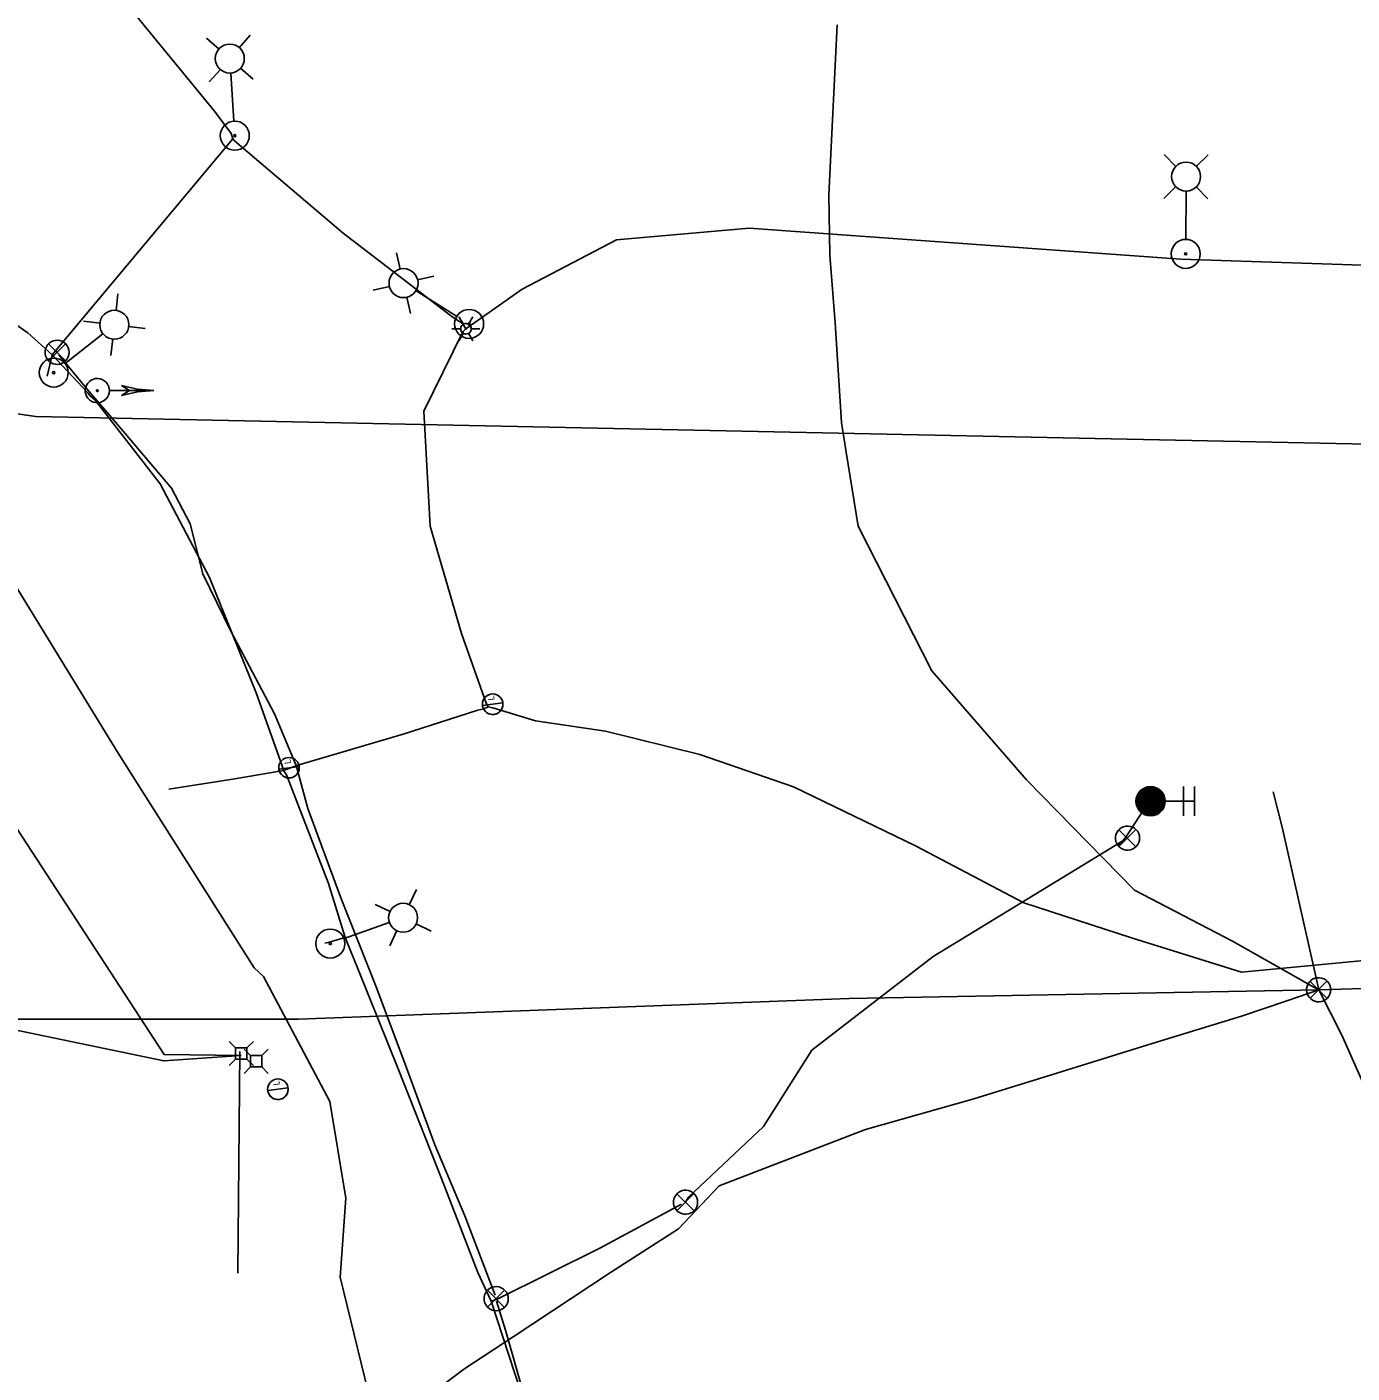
# Model space of a CAD drawing. Extents: x 596028 to 606371, y 330010 to 403088.
# Drawn here: x 603565 to 603926.9, y 349573.3 to 349941 of the extents above; entities that cross this region are included whole.
import ezdxf

# ---------------------------------------------------------------- set-up
doc = ezdxf.new("R2010")
doc.units = 0
for name, color, linetype in [('E_FTMS', 7, 'Continuous'), ('E_FTMS_Conduit', 7, 'Continuous'), ('E_LTG', 7, 'Continuous'), ('E_LTG_CID', 7, 'Continuous'), ('E_UTL_E', 7, 'Continuous'), ('E_UTL_E_UG', 7, 'Continuous'), ('E_UTL_FO_UG', 7, 'Continuous'), ('E_UTL_FO_UG_QWEST', 7, 'Continuous'), ('E_UTL_T', 7, 'Continuous'), ('E_UTL_T_UG', 7, 'Continuous')]:
    doc.layers.add(name, color=color, linetype=linetype)

# ---------------------------------------------------------------- blocks, each defined once
blk = doc.blocks.new('_U272')
at = {"layer": 'E_LTG'}
blk.add_lwpolyline([(0.001, -0.171), (0.001, 0.172)], dxfattribs=at)
blk.add_circle((0.001, 0), 0.171, dxfattribs=at)
blk.add_arc((0.001, 0), 0.171, 90, 270, dxfattribs=at)
blk.add_text('L', height=0.108, dxfattribs=at).set_placement((0.066, -0.042))

msp = doc.modelspace()

# ---------------------------------------------------------------- linework, layer by layer
at = {"layer": 'E_FTMS'}
for p, q in [((603871.75, 349733.5), (603867.86, 349729.6)), ((603872.09, 349733.5), (603867.86, 349729.26)), ((603871.4, 349733.48), (603867.87, 349729.96)), ((603872.4, 349733.46), (603867.89, 349728.96)), ((603872.69, 349733.41), (603867.93, 349728.66)), ((603870.99, 349733.41), (603867.95, 349730.37)), ((603872.96, 349733.35), (603868.01, 349728.4)), ((603870.51, 349733.27), (603868.08, 349730.84)), ((603873.21, 349733.26), (603868.09, 349728.14)), ((603873.46, 349733.17), (603868.19, 349727.9)), ((603873.68, 349733.05), (603868.31, 349727.67)), ((603869.88, 349732.98), (603868.36, 349731.46)), ((603873.9, 349732.93), (603868.42, 349727.45)), ((603869.78, 349732.93), (603875.26, 349727.45)), ((603870, 349733.05), (603875.38, 349727.67)), ((603870.22, 349733.17), (603875.49, 349727.9)), ((603870.47, 349733.26), (603875.59, 349728.14)), ((603870.72, 349733.35), (603875.67, 349728.4)), ((603871, 349733.41), (603875.75, 349728.66)), ((603871.29, 349733.46), (603875.79, 349728.96)), ((603871.59, 349733.5), (603875.83, 349729.26)), ((603871.93, 349733.5), (603875.83, 349729.6)), ((603872.29, 349733.48), (603875.81, 349729.96)), ((603872.7, 349733.41), (603875.73, 349730.37)), ((603873.18, 349733.27), (603875.6, 349730.84)), ((603873.8, 349732.98), (603875.32, 349731.47)), ((603880.84, 349725.51), (603880.84, 349733.51)), ((603883.84, 349725.51), (603883.84, 349733.51)), ((603867.85, 349729.43), (603871.76, 349725.52)), ((603867.86, 349729.76), (603872.09, 349725.53)), ((603867.89, 349730.08), (603872.4, 349725.56)), ((603867.95, 349730.35), (603872.69, 349725.61)), ((603868.01, 349730.63), (603872.96, 349725.68)), ((603868.1, 349730.88), (603873.22, 349725.76)), ((603868.19, 349731.12), (603873.45, 349725.87)), ((603868.3, 349731.36), (603873.69, 349725.97)), ((603868.43, 349731.57), (603873.9, 349726.1)), ((603874.11, 349732.8), (603868.56, 349727.25)), ((603868.56, 349731.78), (603874.1, 349726.23)), ((603874.3, 349732.65), (603868.7, 349727.05)), ((603868.7, 349731.98), (603874.31, 349726.37)), ((603874.49, 349732.5), (603868.85, 349726.86)), ((603868.86, 349732.16), (603874.49, 349726.53)), ((603874.67, 349732.34), (603869.02, 349726.69)), ((603869.02, 349732.34), (603874.66, 349726.69)), ((603869.2, 349732.5), (603874.83, 349726.86)), ((603874.82, 349732.16), (603869.2, 349726.53)), ((603869.38, 349732.65), (603874.98, 349727.05)), ((603874.98, 349731.98), (603869.38, 349726.37)), ((603869.57, 349732.8), (603875.12, 349727.25)), ((603875.13, 349731.78), (603869.58, 349726.23)), ((603875.26, 349731.57), (603869.78, 349726.09)), ((603875.39, 349731.36), (603870, 349725.97)), ((603875.49, 349731.12), (603870.23, 349725.87)), ((603875.59, 349730.88), (603870.47, 349725.76)), ((603875.68, 349730.63), (603870.73, 349725.68)), ((603875.74, 349730.35), (603871, 349725.61)), ((603875.8, 349730.08), (603871.28, 349725.56)), ((603875.82, 349729.76), (603871.6, 349725.53)), ((603875.83, 349729.43), (603871.92, 349725.52)), ((603875.84, 349729.51), (603883.84, 349729.51)), ((603880.62, 349729.51), (603880.36, 349729.51)), ((603880.62, 349729.51), (603880.62, 349729.51)), ((603867.88, 349729.06), (603871.39, 349725.55)), ((603867.93, 349728.67), (603870.99, 349725.62)), ((603868.08, 349728.18), (603870.53, 349725.74)), ((603868.36, 349727.56), (603869.91, 349726.01)), ((603875.8, 349729.06), (603872.29, 349725.55)), ((603875.75, 349728.67), (603872.7, 349725.62)), ((603875.6, 349728.18), (603873.16, 349725.74)), ((603875.32, 349727.56), (603873.77, 349726.01))]:
    msp.add_line(p, q, dxfattribs=at)
for points in [[(603576.54, 349852.13), (603576.48, 349852.75), (603576.31, 349853.36), (603576.02, 349853.91), (603575.63, 349854.41), (603575.16, 349854.82), (603574.61, 349855.13), (603574.02, 349855.34), (603573.4, 349855.43), (603572.77, 349855.4), (603572.16, 349855.25), (603571.59, 349854.99), (603571.08, 349854.62), (603570.65, 349854.17), (603570.31, 349853.64), (603570.08, 349853.06), (603569.96, 349852.44), (603569.96, 349851.82), (603570.08, 349851.2), (603570.31, 349850.62), (603570.65, 349850.09), (603571.08, 349849.64), (603571.59, 349849.27), (603572.16, 349849.01), (603572.77, 349848.86), (603573.4, 349848.83), (603574.02, 349848.92), (603574.61, 349849.13), (603575.16, 349849.44), (603575.63, 349849.85), (603576.02, 349850.35), (603576.31, 349850.9), (603576.48, 349851.51), (603576.54, 349852.13)], [(603575.51, 349854.46), (603570.9, 349849.81)], [(603570.9, 349854.42), (603575.55, 349849.76)], [(603587.52, 349841.67), (603587.46, 349842.29), (603587.29, 349842.9), (603587, 349843.45), (603586.61, 349843.95), (603586.14, 349844.36), (603585.59, 349844.67), (603585, 349844.88), (603584.38, 349844.97), (603583.75, 349844.94), (603583.14, 349844.79), (603582.57, 349844.53), (603582.06, 349844.16), (603581.63, 349843.71), (603581.29, 349843.18), (603581.06, 349842.6), (603580.94, 349841.98), (603580.94, 349841.36), (603581.06, 349840.74), (603581.29, 349840.16), (603581.63, 349839.63), (603582.06, 349839.18), (603582.57, 349838.81), (603583.14, 349838.55), (603583.75, 349838.4), (603584.38, 349838.37), (603585, 349838.46), (603585.59, 349838.67), (603586.14, 349838.98), (603586.61, 349839.39), (603587, 349839.89), (603587.29, 349840.44), (603587.46, 349841.05), (603587.52, 349841.67)], [(603584.48, 349841.67), (603584.47, 349841.72), (603584.46, 349841.76), (603584.44, 349841.81), (603584.41, 349841.84), (603584.37, 349841.88), (603584.33, 349841.9), (603584.28, 349841.91), (603584.24, 349841.92), (603584.19, 349841.92), (603584.14, 349841.91), (603584.1, 349841.89), (603584.06, 349841.86), (603584.03, 349841.83), (603584, 349841.79), (603583.98, 349841.74), (603583.97, 349841.69), (603583.97, 349841.65), (603583.98, 349841.6), (603584, 349841.55), (603584.03, 349841.51), (603584.06, 349841.48), (603584.1, 349841.45), (603584.14, 349841.43), (603584.19, 349841.42), (603584.24, 349841.42), (603584.28, 349841.42), (603584.33, 349841.44), (603584.37, 349841.46), (603584.41, 349841.5), (603584.44, 349841.53), (603584.46, 349841.58), (603584.47, 349841.62), (603584.48, 349841.67)], [(603599.62, 349841.67), (603587.58, 349841.67)], [(603593.02, 349841.67), (603590.82, 349843.05)], [(603599.62, 349841.67), (603595.17, 349842.02), (603590.82, 349843.04)], [(603599.62, 349841.67), (603595.17, 349841.32), (603590.82, 349840.29)], [(603590.82, 349840.3), (603593.02, 349841.67)], [(603868.86, 349719.43), (603868.8, 349720.05), (603868.62, 349720.66), (603868.33, 349721.21), (603867.95, 349721.71), (603867.47, 349722.12), (603866.93, 349722.43), (603866.33, 349722.64), (603865.71, 349722.73), (603865.09, 349722.7), (603864.48, 349722.55), (603863.91, 349722.29), (603863.4, 349721.92), (603862.96, 349721.47), (603862.62, 349720.94), (603862.39, 349720.36), (603862.27, 349719.74), (603862.27, 349719.12), (603862.39, 349718.5), (603862.62, 349717.92), (603862.96, 349717.39), (603863.4, 349716.94), (603863.91, 349716.57), (603864.48, 349716.31), (603865.09, 349716.16), (603865.71, 349716.13), (603866.33, 349716.22), (603866.93, 349716.43), (603867.47, 349716.74), (603867.95, 349717.15), (603868.33, 349717.65), (603868.62, 349718.2), (603868.8, 349718.81), (603868.86, 349719.43)], [(603867.82, 349721.76), (603863.21, 349717.11)], [(603863.21, 349721.72), (603867.86, 349717.06)], [(603921.05, 349678.01), (603920.99, 349678.63), (603920.81, 349679.23), (603920.52, 349679.79), (603920.14, 349680.29), (603919.66, 349680.7), (603919.12, 349681.01), (603918.53, 349681.21), (603917.9, 349681.3), (603917.28, 349681.27), (603916.67, 349681.13), (603916.1, 349680.87), (603915.59, 349680.5), (603915.15, 349680.05), (603914.81, 349679.52), (603914.58, 349678.94), (603914.46, 349678.32), (603914.46, 349677.69), (603914.58, 349677.08), (603914.81, 349676.5), (603915.15, 349675.97), (603915.59, 349675.51), (603916.1, 349675.15), (603916.67, 349674.89), (603917.28, 349674.74), (603917.9, 349674.71), (603918.53, 349674.8), (603919.12, 349675.01), (603919.66, 349675.32), (603920.14, 349675.73), (603920.52, 349676.22), (603920.81, 349676.78), (603920.99, 349677.38), (603921.05, 349678.01)], [(603920.01, 349680.34), (603915.4, 349675.69)], [(603915.4, 349680.29), (603920.05, 349675.64)], [(603748.16, 349619.98), (603748.1, 349620.6), (603747.92, 349621.2), (603747.64, 349621.76), (603747.25, 349622.25), (603746.77, 349622.67), (603746.23, 349622.98), (603745.64, 349623.18), (603745.02, 349623.27), (603744.39, 349623.24), (603743.78, 349623.1), (603743.21, 349622.83), (603742.7, 349622.47), (603742.27, 349622.02), (603741.93, 349621.49), (603741.69, 349620.91), (603741.58, 349620.29), (603741.58, 349619.66), (603741.69, 349619.05), (603741.93, 349618.46), (603742.27, 349617.94), (603742.7, 349617.48), (603743.21, 349617.12), (603743.78, 349616.86), (603744.39, 349616.71), (603745.02, 349616.68), (603745.64, 349616.77), (603746.23, 349616.98), (603746.77, 349617.29), (603747.25, 349617.7), (603747.64, 349618.19), (603747.92, 349618.75), (603748.1, 349619.35), (603748.16, 349619.98)], [(603747.12, 349622.31), (603742.51, 349617.65)], [(603742.51, 349622.26), (603747.17, 349617.61)], [(603696.45, 349593.63), (603696.39, 349594.25), (603696.21, 349594.85), (603695.93, 349595.41), (603695.54, 349595.9), (603695.06, 349596.32), (603694.52, 349596.63), (603693.93, 349596.83), (603693.31, 349596.92), (603692.68, 349596.89), (603692.07, 349596.75), (603691.5, 349596.49), (603690.99, 349596.12), (603690.55, 349595.67), (603690.22, 349595.14), (603689.98, 349594.56), (603689.86, 349593.94), (603689.86, 349593.31), (603689.98, 349592.7), (603690.22, 349592.12), (603690.55, 349591.59), (603690.99, 349591.13), (603691.5, 349590.77), (603692.07, 349590.51), (603692.68, 349590.36), (603693.31, 349590.33), (603693.93, 349590.42), (603694.52, 349590.63), (603695.06, 349590.94), (603695.54, 349591.35), (603695.93, 349591.84), (603696.21, 349592.4), (603696.39, 349593), (603696.45, 349593.63)], [(603695.41, 349595.96), (603690.8, 349591.3)], [(603690.8, 349595.91), (603695.45, 349591.26)]]:
    msp.add_lwpolyline(points, dxfattribs=at)
msp.add_circle((603871.84, 349729.51), 4, dxfattribs=at)
at = {"layer": 'E_FTMS_Conduit'}
for points in [[(603917.75, 349678.01), (603916.03, 349678.92), (603909.47, 349682.62), (603894.24, 349691.26), (603867.44, 349705.17), (603837.96, 349735.31), (603812.11, 349765.12), (603792, 349804.62), (603788.71, 349824.88), (603787.48, 349832.96), (603785.73, 349860.22), (603784.36, 349877.48), (603784.22, 349878.82), (603783.95, 349895.18), (603786.27, 349941.54)], [(603638.97, 349738.2), (603632.64, 349753.4), (603620.67, 349775.94), (603613.05, 349791.62), (603609.54, 349805.29), (603604.44, 349815), (603589.75, 349832.44), (603581.33, 349842.16), (603573.69, 349851.42)], [(603692.89, 349594.56), (603684.59, 349616.23), (603676.39, 349635.67), (603668.65, 349656.72), (603660.41, 349678.79), (603650.69, 349703.16), (603641.71, 349727.54), (603638.44, 349739.63)], [(603982.63, 349526.67), (603972.12, 349556.51), (603948.77, 349609.95), (603924.1, 349665.61), (603917.75, 349678.01), (603907.79, 349722.38), (603905.34, 349732.1)], [(603863.31, 349717.64), (603864.3, 349718.69), (603865.25, 349719.95), (603869.81, 349726.99), (603870.73, 349728.92)], [(603744.86, 349619.98), (603745.63, 349621.39), (603766.11, 349640.68), (603779.36, 349661.48), (603812.47, 349687.08), (603864.3, 349718.69)], [(603754.02, 349624.44), (603794, 349639.8), (603823.54, 349648.17), (603846.28, 349655.2), (603872.25, 349663.34), (603896.64, 349670.84), (603909.04, 349674.97), (603917.75, 349678.01)], [(603651.64, 349537.5), (603654.42, 349539.71), (603664.7, 349557.91), (603674.04, 349566.6), (603684.55, 349574.59), (603697.75, 349583.21), (603724.33, 349600.75), (603742.97, 349612.66), (603754.01, 349624.43)], [(603691.82, 349592.96), (603693.57, 349593.59), (603721.45, 349607.46), (603743.79, 349619.44)], [(603705.9, 349553.85), (603700.71, 349567.44), (603695.68, 349584.99), (603693.21, 349592.95)]]:
    msp.add_lwpolyline(points, dxfattribs=at)
at = {"layer": 'E_LTG'}
for points in [[(603622.99, 349935.31), (603626, 349938.74)], [(603617.46, 349934.95), (603614.03, 349937.97)], [(603617.82, 349929.42), (603614.81, 349925.99)], [(603620.66, 349928.35), (603621.51, 349915.33)], [(603623.35, 349929.78), (603626.78, 349926.77)], [(603878.78, 349902.92), (603875.57, 349906.16)], [(603884.32, 349902.89), (603887.57, 349906.1)], [(603878.75, 349897.38), (603875.51, 349894.16)], [(603881.52, 349896.11), (603881.46, 349883.06)], [(603884.29, 349897.35), (603887.51, 349894.1)], [(603666.95, 349874.83), (603665.91, 349879.28)], [(603671.65, 349871.91), (603676.1, 349872.95)], [(603664.02, 349870.12), (603659.58, 349869.09)], [(603671.26, 349868.89), (603682.35, 349862.01)], [(603589.33, 349863.56), (603589.86, 349868.09)], [(603668.73, 349867.2), (603669.77, 349862.75)], [(603684.18, 349859.79), (603682.98, 349861.86)], [(603685.6, 349859.79), (603686.79, 349861.86)], [(603584.98, 349860.12), (603580.45, 349860.65)], [(603592.77, 349859.21), (603597.3, 349858.68)], [(603681.08, 349858.56), (603683.46, 349858.56)], [(603686.32, 349858.56), (603686.29, 349858.83), (603686.22, 349859.09), (603686.09, 349859.33), (603685.92, 349859.54), (603685.72, 349859.72), (603685.48, 349859.86), (603685.23, 349859.94), (603684.96, 349859.98), (603684.69, 349859.97), (603684.42, 349859.91), (603684.18, 349859.79), (603683.95, 349859.64), (603683.77, 349859.44), (603683.62, 349859.21), (603683.52, 349858.96), (603683.47, 349858.69), (603683.47, 349858.42), (603683.52, 349858.15), (603683.62, 349857.9), (603683.77, 349857.67), (603683.95, 349857.48), (603684.18, 349857.32), (603684.42, 349857.21), (603684.69, 349857.14), (603684.96, 349857.13), (603685.23, 349857.17), (603685.48, 349857.26), (603685.72, 349857.39), (603685.92, 349857.57), (603686.09, 349857.78), (603686.22, 349858.03), (603686.29, 349858.29), (603686.32, 349858.56)], [(603686.32, 349858.56), (603686.29, 349858.83), (603686.22, 349859.09), (603686.09, 349859.33), (603685.92, 349859.54), (603685.72, 349859.72), (603685.48, 349859.86), (603685.23, 349859.94), (603684.96, 349859.98), (603684.69, 349859.97), (603684.42, 349859.91), (603684.18, 349859.79), (603683.95, 349859.64), (603683.77, 349859.44), (603683.62, 349859.21), (603683.52, 349858.96), (603683.47, 349858.69), (603683.47, 349858.42), (603683.52, 349858.15), (603683.62, 349857.9), (603683.77, 349857.67), (603683.95, 349857.48), (603684.18, 349857.32), (603684.42, 349857.21), (603684.69, 349857.14), (603684.96, 349857.13), (603685.23, 349857.17), (603685.48, 349857.26), (603685.72, 349857.39), (603685.92, 349857.57), (603686.09, 349857.78), (603686.22, 349858.03), (603686.29, 349858.29), (603686.32, 349858.56)], [(603686.32, 349858.56), (603686.29, 349858.83), (603686.22, 349859.09), (603686.09, 349859.33), (603685.92, 349859.54), (603685.72, 349859.72), (603685.48, 349859.86), (603685.23, 349859.94), (603684.96, 349859.98), (603684.69, 349859.97), (603684.42, 349859.91), (603684.18, 349859.79), (603683.95, 349859.64), (603683.77, 349859.44), (603683.62, 349859.21), (603683.52, 349858.96), (603683.47, 349858.69), (603683.47, 349858.42), (603683.52, 349858.15), (603683.62, 349857.9), (603683.77, 349857.67), (603683.95, 349857.48), (603684.18, 349857.32), (603684.42, 349857.21), (603684.69, 349857.14), (603684.96, 349857.13), (603685.23, 349857.17), (603685.48, 349857.26), (603685.72, 349857.39), (603685.92, 349857.57), (603686.09, 349857.78), (603686.22, 349858.03), (603686.29, 349858.29), (603686.32, 349858.56)], [(603685.01, 349858.56), (603685.01, 349858.58), (603685, 349858.6), (603684.99, 349858.62), (603684.98, 349858.64), (603684.96, 349858.65), (603684.94, 349858.66), (603684.92, 349858.67), (603684.9, 349858.68), (603684.87, 349858.67), (603684.85, 349858.67), (603684.83, 349858.66), (603684.81, 349858.65), (603684.8, 349858.63), (603684.78, 349858.61), (603684.78, 349858.59), (603684.77, 349858.57), (603684.77, 349858.54), (603684.78, 349858.52), (603684.78, 349858.5), (603684.8, 349858.48), (603684.81, 349858.47), (603684.83, 349858.45), (603684.85, 349858.44), (603684.87, 349858.44), (603684.9, 349858.44), (603684.92, 349858.44), (603684.94, 349858.45), (603684.96, 349858.46), (603684.98, 349858.47), (603684.99, 349858.49), (603685, 349858.51), (603685.01, 349858.53), (603685.01, 349858.56)], [(603686.32, 349858.56), (603688.7, 349858.56)], [(603585.72, 349857.17), (603575.48, 349849.07)], [(603588.42, 349855.78), (603587.89, 349851.24)], [(603682.98, 349855.26), (603684.18, 349857.32)], [(603686.79, 349855.26), (603685.6, 349857.32)], [(603669.41, 349701.23), (603671.38, 349705.35)], [(603664.19, 349699.37), (603660.07, 349701.33)], [(603663.94, 349696.34), (603651.64, 349691.98)], [(603666.05, 349694.15), (603664.08, 349690.03)], [(603671.27, 349696.01), (603675.39, 349694.04)]]:
    msp.add_lwpolyline(points, dxfattribs=at)
for centre, radius in [((603620.41, 349932.37), 3.96), ((603621.77, 349911.31), 3.96), ((603621.77, 349911.31), 0.303), ((603881.54, 349900.13), 3.96), ((603881.44, 349879.03), 3.96), ((603881.44, 349879.03), 0.303), ((603667.84, 349871.02), 3.96), ((603588.87, 349859.66), 3.96), ((603685.76, 349859.89), 3.96), ((603685.76, 349859.89), 0.303), ((603572.32, 349846.58), 3.96), ((603572.32, 349846.58), 0.303), ((603667.73, 349697.69), 3.96), ((603647.85, 349690.63), 3.96), ((603647.85, 349690.63), 0.303)]:
    msp.add_circle(centre, radius, dxfattribs=at)
at = {"layer": 'E_LTG_CID'}
for p, q in [((604019.12, 349872.98), (603880.14, 349877.6)), ((603571.88, 349851.45), (603570.53, 349845.63))]:
    msp.add_line(p, q, dxfattribs=at)
for points in [[(603621.26, 349910.44), (603620.8, 349911.86), (603616.21, 349917.99), (603593.76, 349945.42), (603587.47, 349952.66), (603574.53, 349982.77), (603572.73, 349991.09)], [(603571.88, 349851.45), (603621.26, 349910.44)], [(603684.89, 349858.56), (603684.01, 349859.88), (603680.64, 349862.21), (603651.32, 349884.66), (603621.73, 349909.92), (603621.26, 349910.44)], [(603684.89, 349858.56), (603700.23, 349869.4), (603726.04, 349882.89), (603762.25, 349886.08), (603880.14, 349877.6)], [(603691.82, 349592.96), (603688.14, 349600.78), (603678.2, 349626.44), (603666.37, 349656.4), (603655.46, 349683.57), (603651.9, 349692.29), (603647.37, 349707.04), (603635.87, 349736.76), (603635.11, 349737.94), (603634.73, 349739.19), (603627.56, 349759.08), (603614.86, 349790.63), (603601.4, 349816.17), (603583.64, 349839.03), (603582.31, 349840.24), (603581.67, 349841.09), (603571.88, 349851.45), (603565.22, 349857.48), (603535.67, 349877.98)], [(603690.94, 349755.27), (603690.43, 349756.28), (603683.65, 349775.29), (603675.13, 349804.62), (603673.41, 349836.02), (603684.06, 349857.72), (603684.89, 349858.56)], [(603689.73, 349754.78), (603690.94, 349755.27)], [(603935.86, 349686.59), (603896.67, 349682.78), (603866.61, 349692.2), (603837.24, 349701.77), (603807.63, 349717.3), (603774.3, 349733.47), (603748.77, 349742.3), (603723.01, 349748.61), (603703.89, 349751.51), (603692.25, 349754.99), (603690.94, 349755.27)], [(603635.11, 349737.94), (603638.99, 349739.37), (603667.74, 349747.81), (603688.13, 349754.35), (603689.73, 349754.78)], [(603603.79, 349732.79), (603621.75, 349735.64), (603635.11, 349737.94)], [(603651.9, 349692.29), (603647.56, 349691.01), (603646.31, 349690.69)], [(603623.15, 349661.14), (603622.59, 349600.61)], [(603768.28, 349387.71), (603767.01, 349391.3), (603752.08, 349430.97), (603734.31, 349475.73), (603719.48, 349500.32), (603719.51, 349500.34), (603716.75, 349504.56), (603717.13, 349506.86), (603714.27, 349529.22), (603707.09, 349543.84), (603707.52, 349544.79), (603705.03, 349552.33), (603696.56, 349578.21), (603691.82, 349592.96)]]:
    msp.add_lwpolyline(points, dxfattribs=at)
at = {"layer": 'E_UTL_E'}
for points in [[(603621.99, 349662.16), (603620.23, 349663.91)], [(603625.08, 349662.16), (603626.83, 349663.91)], [(603625.08, 349662.16), (603621.99, 349662.16)], [(603621.99, 349662.16), (603621.99, 349659.06)], [(603625.08, 349659.06), (603625.08, 349662.16)], [(603621.99, 349659.06), (603620.23, 349657.31)], [(603621.99, 349659.06), (603625.08, 349659.06)], [(603625.08, 349659.06), (603626.83, 349657.31)]]:
    msp.add_lwpolyline(points, dxfattribs=at)
at = {"layer": 'E_UTL_E_UG'}
for points in [[(603623.55, 349660.03), (603602.47, 349660.35), (603502.01, 349814.39), (603502.63, 349854.39), (603501.53, 349894.25)], [(603427.85, 349715.8), (603443.8, 349691.57), (603602.35, 349658.56), (603623.55, 349660.03)]]:
    msp.add_lwpolyline(points, dxfattribs=at)
at = {"layer": 'E_UTL_FO_UG'}
msp.add_lwpolyline([(603377.98, 349858.9), (603440.23, 349853.01), (603567.47, 349834.56), (604281.88, 349819.78), (604434.17, 349817.62)], dxfattribs=at)
at = {"layer": 'E_UTL_FO_UG_QWEST'}
msp.add_lwpolyline([(603663.94, 349544.71), (603650.53, 349599.53), (603652.06, 349621.09), (603647.7, 349647.47), (603629.6, 349681.66), (603627.07, 349683.96), (603589.94, 349742.68), (603556.96, 349796.28), (603548.35, 349813.51), (603539, 349828.35), (603512.18, 349865.69), (603510.88, 349874.08), (603505.43, 349896.9), (603500.08, 349904.76), (603484.43, 349952.42)], dxfattribs=at)
at = {"layer": 'E_UTL_T'}
for points in [[(603626.07, 349660.01), (603624.32, 349661.76)], [(603629.17, 349660.01), (603626.07, 349660.01)], [(603626.07, 349660.01), (603626.07, 349656.91)], [(603629.17, 349660.01), (603630.92, 349661.76)], [(603629.17, 349656.91), (603629.17, 349660.01)], [(603626.07, 349656.91), (603624.32, 349655.16)], [(603626.07, 349656.91), (603629.17, 349656.91)], [(603629.17, 349656.91), (603630.92, 349655.16)]]:
    msp.add_lwpolyline(points, dxfattribs=at)
at = {"layer": 'E_UTL_T_UG'}
for points in [[(603639.16, 349669.94), (603789.57, 349675.58), (603917.75, 349678.01), (603942.05, 349678.68), (604107.36, 349681.99), (604267.28, 349684.76), (604436, 349691.79)], [(603466.74, 349669.94), (603639.16, 349669.94)]]:
    msp.add_lwpolyline(points, dxfattribs=at)

# ---------------------------------------------------------------- block references
at = {"layer": 'E_LTG_CID', "xscale": 16.404166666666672, "yscale": 16.404166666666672, "rotation": 97.82095686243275}
for p in [(603692.19, 349755.99), (603636.58, 349738.64), (603633.55, 349650.82)]:
    msp.add_blockref('_U272', p, dxfattribs=at)

doc.saveas('drawing.dxf')
